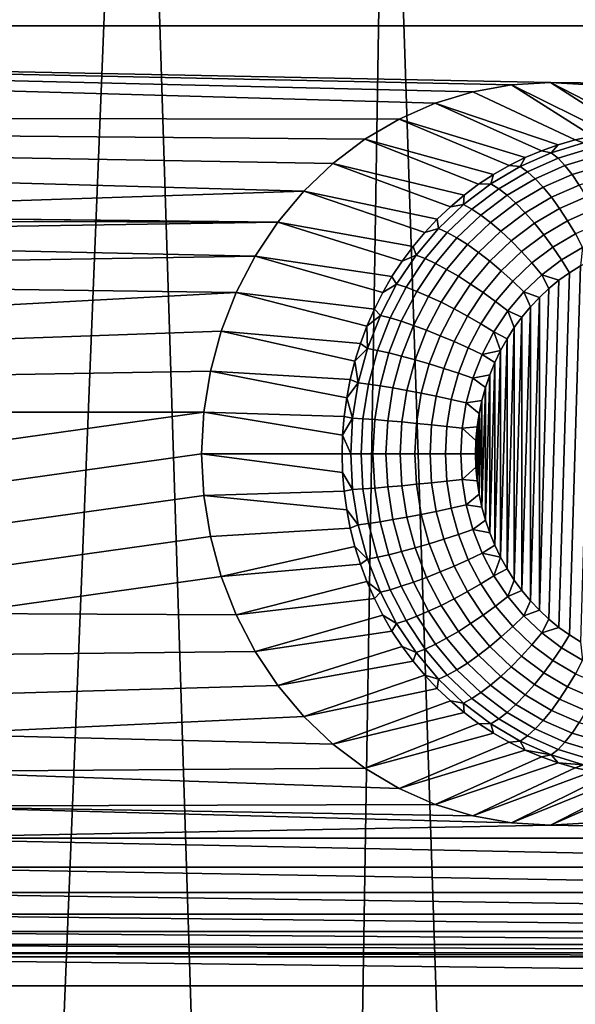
# Model space of a CAD drawing. Header units: metres. Extents: x -22 to 239, y -22 to 22.
# Tile 306 of 325: x 219.98 to 221.49, y 9.01 to 11.69. Entities that reach past the tile are written whole.
import ezdxf

# ---------------------------------------------------------------- set-up
doc = ezdxf.new("R2010")
doc.units = ezdxf.units.M
doc.layers.add('solid_10_151_033_XXX', color=7, linetype='CONTINUOUS')

msp = doc.modelspace()

# ---------------------------------------------------------------- linework, layer by layer
at = {"layer": 'solid_10_151_033_XXX'}
for points in [[(219.606186, 8.963725, 228.495773), (220.06813, 8.244781, 228.66391), (220.290955, 13.79387, 228.74501), (219.571167, 14.481062, 228.483032)], [(220.06813, 8.244781, 228.66391), (220.490784, 7.498912, 228.817749), (220.290955, 13.79387, 228.74501)], [(220.490784, 7.498912, 228.817749), (220.872711, 6.728633, 228.956757), (220.974655, 13.066288, 228.993851), (220.290955, 13.79387, 228.74501)], [(220.872711, 6.728633, 228.956757), (221.212708, 5.936373, 229.080505), (220.974655, 13.066288, 228.993851)], [(221.212708, 5.936373, 229.080505), (221.509644, 5.124736, 229.188583), (221.620392, 12.300325, 229.228882), (220.974655, 13.066288, 228.993851)], [(213.73735, 11.671422, 184.643936), (214.059677, 11.904324, 184.761246), (229.102448, 11.671424, 190.236359)], [(214.059677, 11.904324, 184.761246), (228.780136, 11.904325, 190.119049), (229.102448, 11.671424, 190.236359)], [(221.008469, 11.418055, 187.290405), (213.421524, 11.428628, 184.528976), (213.73735, 11.671422, 184.643936), (221.106812, 11.461402, 187.326187)], [(221.419907, 11.518, 187.44014), (213.73735, 11.671422, 184.643936), (229.102448, 11.671424, 190.236359), (229.418274, 11.42863, 190.351318)], [(221.313782, 11.511657, 187.40152), (213.73735, 11.671422, 184.643936), (221.419907, 11.518, 187.44014)], [(221.208862, 11.492689, 187.363342), (221.106812, 11.461402, 187.326187), (213.73735, 11.671422, 184.643936)], [(221.313782, 11.511657, 187.40152), (221.208862, 11.492689, 187.363342), (213.73735, 11.671422, 184.643936)], [(221.487213, 11.361762, 186.664291), (221.208862, 11.492689, 187.363342), (221.313782, 11.511657, 187.40152), (221.534134, 11.372071, 186.681366)], [(221.581528, 11.379459, 186.698608), (221.313782, 11.511657, 187.40152), (221.419907, 11.518, 187.44014), (221.629257, 11.383903, 186.715988)], [(221.581528, 11.379459, 186.698608), (221.534134, 11.372071, 186.681366), (221.313782, 11.511657, 187.40152)], [(221.526031, 11.511657, 187.478775), (221.419907, 11.518, 187.44014), (229.418274, 11.42863, 190.351318)], [(221.725021, 11.383903, 186.750839), (221.677139, 11.385386, 186.733414), (221.419907, 11.518, 187.44014), (221.526031, 11.511657, 187.478775)], [(221.629257, 11.383903, 186.715988), (221.419907, 11.518, 187.44014), (221.677139, 11.385386, 186.733414)], [(221.487213, 11.361762, 186.664291), (221.440948, 11.348568, 186.647446), (221.106812, 11.461402, 187.326187), (221.208862, 11.492689, 187.363342)], [(221.395462, 11.332533, 186.63089), (221.350952, 11.313711, 186.614685), (221.008469, 11.418055, 187.290405), (221.106812, 11.461402, 187.326187)], [(221.440948, 11.348568, 186.647446), (221.395462, 11.332533, 186.63089), (221.106812, 11.461402, 187.326187)], [(218.828598, 11.15921, 186.496994), (213.112442, 11.176139, 184.416473), (213.421524, 11.428628, 184.528976), (220.749466, 11.222472, 187.196121)], [(220.828735, 11.297859, 187.224976), (220.749466, 11.222472, 187.196121), (213.421524, 11.428628, 184.528976)], [(220.915497, 11.363371, 187.256561), (220.828735, 11.297859, 187.224976), (213.421524, 11.428628, 184.528976)], [(221.008469, 11.418055, 187.290405), (220.915497, 11.363371, 187.256561), (213.421524, 11.428628, 184.528976)], [(221.307541, 11.292167, 186.598892), (221.265366, 11.267972, 186.583542), (220.915497, 11.363371, 187.256561), (221.008469, 11.418055, 187.290405)], [(221.350952, 11.313711, 186.614685), (221.307541, 11.292167, 186.598892), (221.008469, 11.418055, 187.290405)], [(221.509888, 11.353541, 186.629318), (221.487213, 11.361762, 186.664291), (221.534134, 11.372071, 186.681366)], [(221.224594, 11.241209, 186.568695), (221.185349, 11.211969, 186.554413), (220.828735, 11.297859, 187.224976), (220.915497, 11.363371, 187.256561)], [(221.265366, 11.267972, 186.583542), (221.224594, 11.241209, 186.568695), (220.915497, 11.363371, 187.256561)], [(221.422165, 11.326649, 186.597397), (221.395462, 11.332533, 186.63089), (221.440948, 11.348568, 186.647446)], [(221.509888, 11.353541, 186.629318), (221.422165, 11.326649, 186.597397), (221.440948, 11.348568, 186.647446), (221.487213, 11.361762, 186.664291)], [(221.526459, 11.338238, 186.594009), (221.440323, 11.311832, 186.562668), (221.422165, 11.326649, 186.597397), (221.509888, 11.353541, 186.629318)], [(221.422165, 11.326649, 186.597397), (221.33783, 11.289474, 186.566696), (221.350952, 11.313711, 186.614685), (221.395462, 11.332533, 186.63089)], [(221.440323, 11.311832, 186.562668), (221.357513, 11.275331, 186.532532), (221.33783, 11.289474, 186.566696), (221.422165, 11.326649, 186.597397)], [(221.543243, 11.317807, 186.561523), (221.459244, 11.292052, 186.530945), (221.440323, 11.311832, 186.562668), (221.526459, 11.338238, 186.594009)], [(221.559937, 11.292649, 186.532471), (221.478531, 11.267695, 186.502838), (221.459244, 11.292052, 186.530945), (221.543243, 11.317807, 186.561523)], [(221.147781, 11.18035, 186.540741), (221.112, 11.14646, 186.52771), (220.749466, 11.222472, 187.196121), (220.828735, 11.297859, 187.224976)], [(221.185349, 11.211969, 186.554413), (221.147781, 11.18035, 186.540741), (220.828735, 11.297859, 187.224976)], [(221.33783, 11.289474, 186.566696), (221.257935, 11.242483, 186.537613), (221.265366, 11.267972, 186.583542), (221.307541, 11.292167, 186.598892)], [(221.357513, 11.275331, 186.532532), (221.279068, 11.229193, 186.503967), (221.257935, 11.242483, 186.537613), (221.33783, 11.289474, 186.566696)], [(221.33783, 11.289474, 186.566696), (221.307541, 11.292167, 186.598892), (221.350952, 11.313711, 186.614685)], [(221.459244, 11.292052, 186.530945), (221.378479, 11.256451, 186.501541), (221.357513, 11.275331, 186.532532), (221.440323, 11.311832, 186.562668)], [(221.478531, 11.267695, 186.502838), (221.400284, 11.233201, 186.474365), (221.378479, 11.256451, 186.501541), (221.459244, 11.292052, 186.530945)], [(221.576187, 11.263254, 186.507431), (221.497849, 11.239236, 186.478912), (221.478531, 11.267695, 186.502838), (221.559937, 11.292649, 186.532471)], [(221.257935, 11.242483, 186.537613), (221.224594, 11.241209, 186.568695), (221.265366, 11.267972, 186.583542)], [(221.378479, 11.256451, 186.501541), (221.301956, 11.211449, 186.473694), (221.279068, 11.229193, 186.503967), (221.357513, 11.275331, 186.532532)], [(221.497849, 11.239236, 186.478912), (221.422531, 11.206036, 186.451508), (221.400284, 11.233201, 186.474365), (221.478531, 11.267695, 186.502838)], [(221.257935, 11.242483, 186.537613), (221.183487, 11.18627, 186.510529), (221.185349, 11.211969, 186.554413), (221.224594, 11.241209, 186.568695)], [(221.279068, 11.229193, 186.503967), (221.205978, 11.173997, 186.477371), (221.183487, 11.18627, 186.510529), (221.257935, 11.242483, 186.537613)], [(221.400284, 11.233201, 186.474365), (221.326141, 11.189599, 186.447372), (221.301956, 11.211449, 186.473694), (221.378479, 11.256451, 186.501541)], [(221.516785, 11.20723, 186.459625), (221.444763, 11.175484, 186.433411), (221.422531, 11.206036, 186.451508), (221.497849, 11.239236, 186.478912)], [(220.749466, 11.222472, 187.196121), (220.678619, 11.138111, 187.170349), (218.828598, 11.15921, 186.496994)], [(221.078125, 11.110413, 186.515381), (221.046265, 11.07233, 186.503799), (220.678619, 11.138111, 187.170349), (220.749466, 11.222472, 187.196121)], [(221.112, 11.14646, 186.52771), (221.078125, 11.110413, 186.515381), (220.749466, 11.222472, 187.196121)], [(221.183487, 11.18627, 186.510529), (221.147781, 11.18035, 186.540741), (221.185349, 11.211969, 186.554413)], [(221.301956, 11.211449, 186.473694), (221.230667, 11.157614, 186.447739), (221.205978, 11.173997, 186.477371), (221.279068, 11.229193, 186.503967)], [(221.326141, 11.189599, 186.447372), (221.257065, 11.137438, 186.422241), (221.230667, 11.157614, 186.447739), (221.301956, 11.211449, 186.473694)], [(221.422531, 11.206036, 186.451508), (221.351166, 11.164069, 186.425537), (221.326141, 11.189599, 186.447372), (221.400284, 11.233201, 186.474365)], [(221.183487, 11.18627, 186.510529), (221.115433, 11.121538, 186.485748), (221.112, 11.14646, 186.52771), (221.147781, 11.18035, 186.540741)], [(221.205978, 11.173997, 186.477371), (221.139145, 11.110439, 186.453049), (221.115433, 11.121538, 186.485748), (221.183487, 11.18627, 186.510529)], [(221.351166, 11.164069, 186.425537), (221.284683, 11.113865, 186.401337), (221.257065, 11.137438, 186.422241), (221.326141, 11.189599, 186.447372)], [(221.444763, 11.175484, 186.433411), (221.376541, 11.135357, 186.408585), (221.351166, 11.164069, 186.425537), (221.422531, 11.206036, 186.451508)], [(221.534988, 11.172299, 186.445343), (221.466568, 11.142142, 186.420441), (221.444763, 11.175484, 186.433411), (221.516785, 11.20723, 186.459625)], [(220.678619, 11.138111, 187.170349), (218.934784, 11.157098, 186.535645), (218.828598, 11.15921, 186.496994)], [(220.678619, 11.138111, 187.170349), (219.040329, 11.142313, 186.574051), (218.934784, 11.157098, 186.535645)], [(221.230667, 11.157614, 186.447739), (221.165466, 11.095621, 186.424026), (221.139145, 11.110439, 186.453049), (221.205978, 11.173997, 186.477371)], [(221.257065, 11.137438, 186.422241), (221.193909, 11.077374, 186.399246), (221.165466, 11.095621, 186.424026), (221.230667, 11.157614, 186.447739)], [(221.376541, 11.135357, 186.408585), (221.312958, 11.087353, 186.385437), (221.284683, 11.113865, 186.401337), (221.351166, 11.164069, 186.425537)], [(221.466568, 11.142142, 186.420441), (221.401764, 11.104022, 186.396851), (221.376541, 11.135357, 186.408585), (221.444763, 11.175484, 186.433411)], [(221.552094, 11.135127, 186.436371), (221.487518, 11.10666, 186.412857), (221.466568, 11.142142, 186.420441), (221.534988, 11.172299, 186.445343)], [(220.678619, 11.138111, 187.170349), (219.143433, 11.115103, 186.611588), (219.040329, 11.142313, 186.574051)], [(220.678619, 11.138111, 187.170349), (220.61705, 11.045781, 187.147934), (219.243179, 11.07572, 186.647888), (219.143433, 11.115103, 186.611588)], [(221.016556, 11.032341, 186.492981), (220.98909, 10.990582, 186.482986), (220.61705, 11.045781, 187.147934), (220.678619, 11.138111, 187.170349)], [(221.046265, 11.07233, 186.503799), (221.016556, 11.032341, 186.492981), (220.678619, 11.138111, 187.170349)], [(221.115433, 11.121538, 186.485748), (221.078125, 11.110413, 186.515381), (221.112, 11.14646, 186.52771)], [(221.284683, 11.113865, 186.401337), (221.223892, 11.056054, 186.379211), (221.193909, 11.077374, 186.399246), (221.257065, 11.137438, 186.422241)], [(221.401764, 11.104022, 186.396851), (221.34137, 11.05842, 186.374878), (221.312958, 11.087353, 186.385437), (221.376541, 11.135357, 186.408585)], [(221.487518, 11.10666, 186.412857), (221.426331, 11.070677, 186.390594), (221.401764, 11.104022, 186.396851), (221.466568, 11.142142, 186.420441)], [(221.115433, 11.121538, 186.485748), (221.054596, 11.049105, 186.463608), (221.046265, 11.07233, 186.503799), (221.078125, 11.110413, 186.515381)], [(221.139145, 11.110439, 186.453049), (221.079422, 11.039317, 186.431305), (221.054596, 11.049105, 186.463608), (221.115433, 11.121538, 186.485748)], [(221.165466, 11.095621, 186.424026), (221.107224, 11.026252, 186.402817), (221.079422, 11.039317, 186.431305), (221.139145, 11.110439, 186.453049)], [(221.312958, 11.087353, 186.385437), (221.254837, 11.032076, 186.364288), (221.223892, 11.056054, 186.379211), (221.284683, 11.113865, 186.401337)], [(221.426331, 11.070677, 186.390594), (221.369324, 11.02763, 186.369843), (221.34137, 11.05842, 186.374878), (221.401764, 11.104022, 186.396851)], [(221.507187, 11.06973, 186.410797), (221.449799, 11.03597, 186.389908), (221.426331, 11.070677, 186.390594), (221.487518, 11.10666, 186.412857)], [(220.61705, 11.045781, 187.147934), (219.338074, 11.024735, 186.682419), (219.243179, 11.07572, 186.647888)], [(221.193909, 11.077374, 186.399246), (221.137466, 11.010162, 186.378708), (221.107224, 11.026252, 186.402817), (221.165466, 11.095621, 186.424026)], [(221.223892, 11.056054, 186.379211), (221.169571, 10.991364, 186.359436), (221.137466, 11.010162, 186.378708), (221.193909, 11.077374, 186.399246)], [(221.34137, 11.05842, 186.374878), (221.286148, 11.005908, 186.354782), (221.254837, 11.032076, 186.364288), (221.312958, 11.087353, 186.385437)], [(221.054596, 11.049105, 186.463608), (221.00177, 10.969878, 186.444382), (220.98909, 10.990582, 186.482986), (221.016556, 11.032341, 186.492981)], [(221.079422, 11.039317, 186.431305), (221.027557, 10.961527, 186.41243), (221.00177, 10.969878, 186.444382), (221.054596, 11.049105, 186.463608)], [(221.054596, 11.049105, 186.463608), (221.016556, 11.032341, 186.492981), (221.046265, 11.07233, 186.503799)], [(221.254837, 11.032076, 186.364288), (221.202896, 10.970222, 186.345383), (221.169571, 10.991364, 186.359436), (221.223892, 11.056054, 186.379211)], [(221.369324, 11.02763, 186.369843), (221.3172, 10.978061, 186.350876), (221.286148, 11.005908, 186.354782), (221.34137, 11.05842, 186.374878)], [(221.449799, 11.03597, 186.389908), (221.396301, 10.995584, 186.370438), (221.369324, 11.02763, 186.369843), (221.426331, 11.070677, 186.390594)], [(221.449799, 11.03597, 186.389908), (221.507187, 11.06973, 186.410797), (221.501419, 11.019526, 186.40564), (221.471573, 11.000957, 186.394775)], [(220.61705, 11.045781, 187.147934), (220.565674, 10.946834, 187.129227), (219.427032, 10.962761, 186.714798), (219.338074, 11.024735, 186.682419)], [(220.963928, 10.947193, 186.473831), (220.941193, 10.902321, 186.465546), (220.565674, 10.946834, 187.129227), (220.61705, 11.045781, 187.147934)], [(220.98909, 10.990582, 186.482986), (220.963928, 10.947193, 186.473831), (220.61705, 11.045781, 187.147934)], [(221.107224, 11.026252, 186.402817), (221.056625, 10.950377, 186.384399), (221.027557, 10.961527, 186.41243), (221.079422, 11.039317, 186.431305)], [(221.137466, 11.010162, 186.378708), (221.088455, 10.936648, 186.36087), (221.056625, 10.950377, 186.384399), (221.107224, 11.026252, 186.402817)], [(221.286148, 11.005908, 186.354782), (221.236801, 10.947147, 186.336823), (221.202896, 10.970222, 186.345383), (221.254837, 11.032076, 186.364288)], [(221.396301, 10.995584, 186.370438), (221.347397, 10.949078, 186.352646), (221.3172, 10.978061, 186.350876), (221.369324, 11.02763, 186.369843)], [(221.396301, 10.995584, 186.370438), (221.449799, 11.03597, 186.389908), (221.471573, 11.000957, 186.394775), (221.442871, 10.980399, 186.384338)], [(221.471573, 10.017042, 186.394775), (221.501419, 11.019526, 186.40564), (221.532242, 11.036025, 186.416855), (221.501419, 9.998475, 186.40564)], [(221.169571, 10.991364, 186.359436), (221.122391, 10.920608, 186.342255), (221.088455, 10.936648, 186.36087), (221.137466, 11.010162, 186.378708)], [(221.3172, 10.978061, 186.350876), (221.27063, 10.922593, 186.333923), (221.236801, 10.947147, 186.336823), (221.286148, 11.005908, 186.354782)], [(221.347397, 10.949078, 186.352646), (221.396301, 10.995584, 186.370438), (221.415512, 10.957992, 186.374374), (221.389572, 10.933826, 186.364929)], [(221.396301, 10.995584, 186.370438), (221.442871, 10.980399, 186.384338), (221.415512, 10.957992, 186.374374)], [(221.415512, 10.060008, 186.374374), (221.442871, 10.980399, 186.384338), (221.471573, 11.000957, 186.394775), (221.442871, 10.037601, 186.384338)], [(221.442871, 10.037601, 186.384338), (221.471573, 11.000957, 186.394775), (221.501419, 11.019526, 186.40564), (221.471573, 10.017042, 186.394775)], [(221.00177, 10.969878, 186.444382), (220.957626, 10.884856, 186.428314), (220.941193, 10.902321, 186.465546), (220.963928, 10.947193, 186.473831)], [(221.027557, 10.961527, 186.41243), (220.984192, 10.878045, 186.396652), (220.957626, 10.884856, 186.428314), (221.00177, 10.969878, 186.444382)], [(221.00177, 10.969878, 186.444382), (220.963928, 10.947193, 186.473831), (220.98909, 10.990582, 186.482986)], [(221.202896, 10.970222, 186.345383), (221.157791, 10.902566, 186.328964), (221.122391, 10.920608, 186.342255), (221.169571, 10.991364, 186.359436)], [(221.236801, 10.947147, 186.336823), (221.193954, 10.882877, 186.321228), (221.157791, 10.902566, 186.328964), (221.202896, 10.970222, 186.345383)], [(221.347397, 10.949078, 186.352646), (221.303696, 10.897038, 186.336731), (221.27063, 10.922593, 186.333923), (221.3172, 10.978061, 186.350876)], [(221.389572, 10.084173, 186.364929), (221.415512, 10.957992, 186.374374), (221.442871, 10.980399, 186.384338), (221.415512, 10.060008, 186.374374)], [(220.565674, 10.946834, 187.129227), (219.508942, 10.890532, 186.744614), (219.427032, 10.962761, 186.714798)], [(220.565674, 10.946834, 187.129227), (220.524933, 10.842181, 187.11441), (219.582642, 10.80911, 186.771439), (219.508942, 10.890532, 186.744614)], [(220.920959, 10.856118, 186.458176), (220.903259, 10.808742, 186.451752), (220.524933, 10.842181, 187.11441), (220.565674, 10.946834, 187.129227)], [(220.941193, 10.902321, 186.465546), (220.920959, 10.856118, 186.458176), (220.565674, 10.946834, 187.129227)], [(221.056625, 10.950377, 186.384399), (221.014343, 10.868953, 186.369019), (220.984192, 10.878045, 186.396652), (221.027557, 10.961527, 186.41243)], [(221.088455, 10.936648, 186.36087), (221.047485, 10.857757, 186.345947), (221.014343, 10.868953, 186.369019), (221.056625, 10.950377, 186.384399)], [(221.27063, 10.922593, 186.333923), (221.230179, 10.861925, 186.319199), (221.193954, 10.882877, 186.321228), (221.236801, 10.947147, 186.336823)], [(221.303696, 10.897038, 186.336731), (221.347397, 10.949078, 186.352646), (221.365143, 10.907999, 186.356033), (221.342331, 10.880628, 186.347733)], [(221.347397, 10.949078, 186.352646), (221.389572, 10.933826, 186.364929), (221.365143, 10.907999, 186.356033)], [(221.389572, 10.084173, 186.364929), (221.389572, 10.933826, 186.364929), (221.415512, 10.957992, 186.374374)], [(221.122391, 10.920608, 186.342255), (221.082962, 10.844675, 186.327911), (221.047485, 10.857757, 186.345947), (221.088455, 10.936648, 186.36087)], [(221.157791, 10.902566, 186.328964), (221.120087, 10.829962, 186.315231), (221.082962, 10.844675, 186.327911), (221.122391, 10.920608, 186.342255)], [(221.303696, 10.897038, 186.336731), (221.265747, 10.840117, 186.322922), (221.230179, 10.861925, 186.319199), (221.27063, 10.922593, 186.333923)], [(221.365143, 10.110001, 186.356033), (221.365143, 10.907999, 186.356033), (221.389572, 10.933826, 186.364929)], [(221.389572, 10.084173, 186.364929), (221.365143, 10.110001, 186.356033), (221.389572, 10.933826, 186.364929)], [(220.957626, 10.884856, 186.428314), (220.920959, 10.856118, 186.458176), (220.941193, 10.902321, 186.465546)], [(221.193954, 10.882877, 186.321228), (221.158127, 10.813905, 186.308182), (221.120087, 10.829962, 186.315231), (221.157791, 10.902566, 186.328964)], [(221.265747, 10.840117, 186.322922), (221.303696, 10.897038, 186.336731), (221.321182, 10.851795, 186.340042), (221.301773, 10.821586, 186.332977)], [(221.303696, 10.897038, 186.336731), (221.342331, 10.880628, 186.347733), (221.321182, 10.851795, 186.340042)], [(221.342331, 10.137373, 186.347733), (221.342331, 10.880628, 186.347733), (221.365143, 10.907999, 186.356033)], [(221.365143, 10.110001, 186.356033), (221.342331, 10.137373, 186.347733), (221.365143, 10.907999, 186.356033)], [(220.957626, 10.884856, 186.428314), (220.922684, 10.795108, 186.415604), (220.920959, 10.856118, 186.458176)], [(220.984192, 10.878045, 186.396652), (220.94989, 10.789923, 186.384155), (220.922684, 10.795108, 186.415604), (220.957626, 10.884856, 186.428314)], [(221.014343, 10.868953, 186.369019), (220.980896, 10.783002, 186.356842), (220.94989, 10.789923, 186.384155), (220.984192, 10.878045, 186.396652)], [(221.047485, 10.857757, 186.345947), (221.01506, 10.774479, 186.334152), (220.980896, 10.783002, 186.356842), (221.014343, 10.868953, 186.369019)], [(221.230179, 10.861925, 186.319199), (221.196365, 10.796818, 186.306885), (221.158127, 10.813905, 186.308182), (221.193954, 10.882877, 186.321228)], [(221.265747, 10.840117, 186.322922), (221.234024, 10.779034, 186.311371), (221.196365, 10.796818, 186.306885), (221.230179, 10.861925, 186.319199)], [(221.321182, 10.166204, 186.340042), (221.321182, 10.851795, 186.340042), (221.342331, 10.880628, 186.347733)], [(221.342331, 10.137373, 186.347733), (221.321182, 10.166204, 186.340042), (221.342331, 10.880628, 186.347733)], [(220.524933, 10.842181, 187.11441), (220.495544, 10.733578, 187.103699), (219.647446, 10.719243, 186.795029), (219.582642, 10.80911, 186.771439)], [(220.888199, 10.76035, 186.446259), (220.875793, 10.711108, 186.441742), (220.495544, 10.733578, 187.103699), (220.524933, 10.842181, 187.11441)], [(220.903259, 10.808742, 186.451752), (220.888199, 10.76035, 186.446259), (220.524933, 10.842181, 187.11441)], [(220.922684, 10.795108, 186.415604), (220.903259, 10.808742, 186.451752), (220.920959, 10.856118, 186.458176)], [(221.082962, 10.844675, 186.327911), (221.051758, 10.764521, 186.316559), (221.01506, 10.774479, 186.334152), (221.047485, 10.857757, 186.345947)], [(221.120087, 10.829962, 186.315231), (221.090256, 10.753321, 186.304382), (221.051758, 10.764521, 186.316559), (221.082962, 10.844675, 186.327911)], [(221.265747, 10.840117, 186.322922), (221.284195, 10.790122, 186.326569), (221.234024, 10.779034, 186.311371)], [(221.265747, 10.840117, 186.322922), (221.301773, 10.821586, 186.332977), (221.284195, 10.790122, 186.326569)], [(221.301773, 10.196414, 186.332977), (221.301773, 10.821586, 186.332977), (221.321182, 10.851795, 186.340042)], [(221.321182, 10.166204, 186.340042), (221.301773, 10.196414, 186.332977), (221.321182, 10.851795, 186.340042)], [(220.922684, 10.795108, 186.415604), (220.888199, 10.76035, 186.446259), (220.903259, 10.808742, 186.451752)], [(221.158127, 10.813905, 186.308182), (221.129791, 10.741098, 186.297867), (221.090256, 10.753321, 186.304382), (221.120087, 10.829962, 186.315231)], [(221.196365, 10.796818, 186.306885), (221.169601, 10.728091, 186.29715), (221.129791, 10.741098, 186.297867), (221.158127, 10.813905, 186.308182)], [(221.284195, 10.227878, 186.326569), (221.284195, 10.790122, 186.326569), (221.301773, 10.821586, 186.332977)], [(221.301773, 10.196414, 186.332977), (221.284195, 10.227878, 186.326569), (221.301773, 10.821586, 186.332977)], [(220.922684, 10.795108, 186.415604), (220.897415, 10.701761, 186.406403), (220.888199, 10.76035, 186.446259)], [(220.94989, 10.789923, 186.384155), (220.925079, 10.698268, 186.375137), (220.897415, 10.701761, 186.406403), (220.922684, 10.795108, 186.415604)], [(220.980896, 10.783002, 186.356842), (220.95668, 10.693605, 186.348022), (220.925079, 10.698268, 186.375137), (220.94989, 10.789923, 186.384155)], [(221.01506, 10.774479, 186.334152), (220.991623, 10.687863, 186.325623), (220.95668, 10.693605, 186.348022), (220.980896, 10.783002, 186.356842)], [(221.234024, 10.779034, 186.311371), (221.208923, 10.714554, 186.302246), (221.169601, 10.728091, 186.29715), (221.196365, 10.796818, 186.306885)], [(221.234024, 10.779034, 186.311371), (221.284195, 10.790122, 186.326569), (221.268494, 10.757519, 186.320862)], [(221.268494, 10.260482, 186.320862), (221.268494, 10.757519, 186.320862), (221.284195, 10.790122, 186.326569)], [(221.284195, 10.227878, 186.326569), (221.268494, 10.260482, 186.320862), (221.284195, 10.790122, 186.326569)], [(220.897415, 10.701761, 186.406403), (220.875793, 10.711108, 186.441742), (220.888199, 10.76035, 186.446259)], [(221.051758, 10.764521, 186.316559), (221.02919, 10.681153, 186.308334), (220.991623, 10.687863, 186.325623), (221.01506, 10.774479, 186.334152)], [(221.090256, 10.753321, 186.304382), (221.068665, 10.673608, 186.296524), (221.02919, 10.681153, 186.308334), (221.051758, 10.764521, 186.316559)], [(221.129791, 10.741098, 186.297867), (221.109283, 10.665373, 186.290405), (221.068665, 10.673608, 186.296524), (221.090256, 10.753321, 186.304382)], [(221.208923, 10.714554, 186.302246), (221.234024, 10.779034, 186.311371), (221.268494, 10.757519, 186.320862), (221.25473, 10.723875, 186.315857)], [(221.25473, 10.294125, 186.315857), (221.25473, 10.723875, 186.315857), (221.268494, 10.757519, 186.320862)], [(221.268494, 10.260482, 186.320862), (221.25473, 10.294125, 186.315857), (221.268494, 10.757519, 186.320862)], [(220.495544, 10.733578, 187.103699), (220.477707, 10.621936, 187.097214), (219.702255, 10.622437, 186.814972), (219.647446, 10.719243, 186.795029)], [(220.866119, 10.661182, 186.438217), (220.859177, 10.610743, 186.435699), (220.477707, 10.621936, 187.097214), (220.495544, 10.733578, 187.103699)], [(220.875793, 10.711108, 186.441742), (220.866119, 10.661182, 186.438217), (220.495544, 10.733578, 187.103699)], [(221.169601, 10.728091, 186.29715), (221.150253, 10.65661, 186.290115), (221.109283, 10.665373, 186.290405), (221.129791, 10.741098, 186.297867)], [(221.208923, 10.714554, 186.302246), (221.190781, 10.647489, 186.295624), (221.150253, 10.65661, 186.290115), (221.169601, 10.728091, 186.29715)], [(220.897415, 10.701761, 186.406403), (220.866119, 10.661182, 186.438217), (220.875793, 10.711108, 186.441742)], [(220.897415, 10.701761, 186.406403), (220.882126, 10.60599, 186.400833), (220.866119, 10.661182, 186.438217)], [(220.925079, 10.698268, 186.375137), (220.910065, 10.604233, 186.369659), (220.882126, 10.60599, 186.400833), (220.897415, 10.701761, 186.406403)], [(221.190781, 10.647489, 186.295624), (221.208923, 10.714554, 186.302246), (221.242996, 10.689371, 186.311584), (221.233337, 10.654155, 186.30806)], [(221.208923, 10.714554, 186.302246), (221.25473, 10.723875, 186.315857), (221.242996, 10.689371, 186.311584)], [(221.242996, 10.328629, 186.311584), (221.242996, 10.689371, 186.311584), (221.25473, 10.723875, 186.315857)], [(221.25473, 10.294125, 186.315857), (221.242996, 10.328629, 186.311584), (221.25473, 10.723875, 186.315857)], [(220.95668, 10.693605, 186.348022), (220.942047, 10.601887, 186.342697), (220.910065, 10.604233, 186.369659), (220.925079, 10.698268, 186.375137)], [(220.991623, 10.687863, 186.325623), (220.977432, 10.598997, 186.32045), (220.942047, 10.601887, 186.342697), (220.95668, 10.693605, 186.348022)], [(221.02919, 10.681153, 186.308334), (221.015533, 10.595621, 186.30336), (220.977432, 10.598997, 186.32045), (220.991623, 10.687863, 186.325623)], [(221.068665, 10.673608, 186.296524), (221.055618, 10.591825, 186.291779), (221.015533, 10.595621, 186.30336), (221.02919, 10.681153, 186.308334)], [(221.109283, 10.665373, 186.290405), (221.096878, 10.587682, 186.285889), (221.055618, 10.591825, 186.291779), (221.068665, 10.673608, 186.296524)], [(221.233337, 10.363845, 186.30806), (221.233337, 10.654155, 186.30806), (221.242996, 10.689371, 186.311584)], [(221.242996, 10.328629, 186.311584), (221.233337, 10.363845, 186.30806), (221.242996, 10.689371, 186.311584)], [(220.882126, 10.60599, 186.400833), (220.859177, 10.610743, 186.435699), (220.866119, 10.661182, 186.438217)], [(221.150253, 10.65661, 186.290115), (221.13855, 10.583272, 186.285843), (221.096878, 10.587682, 186.285889), (221.109283, 10.665373, 186.290405)], [(221.190781, 10.647489, 186.295624), (221.179794, 10.578683, 186.291626), (221.13855, 10.583272, 186.285843), (221.150253, 10.65661, 186.290115)], [(221.179794, 10.578683, 186.291626), (221.190781, 10.647489, 186.295624), (221.225769, 10.618345, 186.305313), (221.220352, 10.582126, 186.303345)], [(221.190781, 10.647489, 186.295624), (221.233337, 10.654155, 186.30806), (221.225769, 10.618345, 186.305313)], [(221.225769, 10.399654, 186.305313), (221.225769, 10.618345, 186.305313), (221.233337, 10.654155, 186.30806)], [(221.233337, 10.363845, 186.30806), (221.225769, 10.399654, 186.305313), (221.233337, 10.654155, 186.30806)], [(220.477707, 10.621936, 187.097214), (219.746628, 10.519509, 186.831116), (219.702255, 10.622437, 186.814972)], [(220.477707, 10.621936, 187.097214), (220.471756, 10.509, 187.095047), (219.779846, 10.412063, 186.843216), (219.746628, 10.519509, 186.831116)], [(220.854996, 10.559958, 186.434174), (220.853607, 10.509, 186.43367), (220.471756, 10.509, 187.095047), (220.477707, 10.621936, 187.097214)], [(220.859177, 10.610743, 186.435699), (220.854996, 10.559958, 186.434174), (220.477707, 10.621936, 187.097214)], [(220.882126, 10.60599, 186.400833), (220.854996, 10.559958, 186.434174), (220.859177, 10.610743, 186.435699)], [(220.882126, 10.60599, 186.400833), (220.876999, 10.509, 186.398972), (220.854996, 10.559958, 186.434174)], [(220.910065, 10.604233, 186.369659), (220.905045, 10.509, 186.367844), (220.876999, 10.509, 186.398972), (220.882126, 10.60599, 186.400833)], [(220.942047, 10.601887, 186.342697), (220.937134, 10.509, 186.340912), (220.905045, 10.509, 186.367844), (220.910065, 10.604233, 186.369659)], [(220.977432, 10.598997, 186.32045), (220.972672, 10.509, 186.318726), (220.937134, 10.509, 186.340912), (220.942047, 10.601887, 186.342697)], [(221.015533, 10.595621, 186.30336), (221.010956, 10.509, 186.301697), (220.972672, 10.509, 186.318726), (220.977432, 10.598997, 186.32045)], [(221.055618, 10.591825, 186.291779), (221.051239, 10.509, 186.290176), (221.010956, 10.509, 186.301697), (221.015533, 10.595621, 186.30336)], [(221.220352, 10.435874, 186.303345), (221.220352, 10.582126, 186.303345), (221.225769, 10.618345, 186.305313)], [(221.225769, 10.399654, 186.305313), (221.220352, 10.435874, 186.303345), (221.225769, 10.618345, 186.305313)], [(221.096878, 10.587682, 186.285889), (221.092728, 10.509, 186.284378), (221.051239, 10.509, 186.290176), (221.055618, 10.591825, 186.291779)], [(221.13855, 10.583272, 186.285843), (221.134628, 10.509, 186.284424), (221.092728, 10.509, 186.284378), (221.096878, 10.587682, 186.285889)], [(221.179794, 10.578683, 186.291626), (221.176117, 10.509, 186.290298), (221.134628, 10.509, 186.284424), (221.13855, 10.583272, 186.285843)], [(221.176117, 10.509, 186.290298), (221.179794, 10.578683, 186.291626), (221.217102, 10.545641, 186.302155), (221.216019, 10.509, 186.301758)], [(221.179794, 10.578683, 186.291626), (221.220352, 10.582126, 186.303345), (221.217102, 10.545641, 186.302155)], [(221.217102, 10.47236, 186.302155), (221.217102, 10.545641, 186.302155), (221.220352, 10.582126, 186.303345)], [(221.220352, 10.435874, 186.303345), (221.217102, 10.47236, 186.302155), (221.220352, 10.582126, 186.303345)], [(220.876999, 10.509, 186.398972), (220.853607, 10.509, 186.43367), (220.854996, 10.559958, 186.434174)], [(221.217102, 10.47236, 186.302155), (221.216019, 10.509, 186.301758), (221.217102, 10.545641, 186.302155)], [(220.471756, 10.509, 187.095047), (220.477707, 10.396064, 187.097214), (219.801559, 10.301333, 186.85112), (219.779846, 10.412063, 186.843216)], [(220.859177, 10.407258, 186.435699), (220.477707, 10.396064, 187.097214), (220.471756, 10.509, 187.095047), (220.854996, 10.458043, 186.434174)], [(220.853607, 10.509, 186.43367), (220.854996, 10.458043, 186.434174), (220.471756, 10.509, 187.095047)], [(220.876999, 10.509, 186.398972), (220.882126, 10.412009, 186.400833), (220.854996, 10.458043, 186.434174), (220.853607, 10.509, 186.43367)], [(220.905045, 10.509, 186.367844), (220.910065, 10.413767, 186.369659), (220.882126, 10.412009, 186.400833), (220.876999, 10.509, 186.398972)], [(220.937134, 10.509, 186.340912), (220.942047, 10.416114, 186.342697), (220.910065, 10.413767, 186.369659), (220.905045, 10.509, 186.367844)], [(220.972672, 10.509, 186.318726), (220.977432, 10.419003, 186.32045), (220.942047, 10.416114, 186.342697), (220.937134, 10.509, 186.340912)], [(221.010956, 10.509, 186.301697), (221.015533, 10.422379, 186.30336), (220.977432, 10.419003, 186.32045), (220.972672, 10.509, 186.318726)], [(221.051239, 10.509, 186.290176), (221.055618, 10.426175, 186.291779), (221.015533, 10.422379, 186.30336), (221.010956, 10.509, 186.301697)], [(221.092728, 10.509, 186.284378), (221.096878, 10.430319, 186.285889), (221.055618, 10.426175, 186.291779), (221.051239, 10.509, 186.290176)], [(221.134628, 10.509, 186.284424), (221.13855, 10.434728, 186.285843), (221.096878, 10.430319, 186.285889), (221.092728, 10.509, 186.284378)], [(221.176117, 10.509, 186.290298), (221.179794, 10.439318, 186.291626), (221.13855, 10.434728, 186.285843), (221.134628, 10.509, 186.284424)], [(221.179794, 10.439318, 186.291626), (221.176117, 10.509, 186.290298), (221.216019, 10.509, 186.301758), (221.217102, 10.47236, 186.302155)], [(221.179794, 10.439318, 186.291626), (221.217102, 10.47236, 186.302155), (221.220352, 10.435874, 186.303345)], [(220.882126, 10.412009, 186.400833), (220.859177, 10.407258, 186.435699), (220.854996, 10.458043, 186.434174)], [(221.13855, 10.434728, 186.285843), (221.150253, 10.36139, 186.290115), (221.109283, 10.352627, 186.290405), (221.096878, 10.430319, 186.285889)], [(221.179794, 10.439318, 186.291626), (221.190781, 10.370511, 186.295624), (221.150253, 10.36139, 186.290115), (221.13855, 10.434728, 186.285843)], [(221.190781, 10.370511, 186.295624), (221.179794, 10.439318, 186.291626), (221.220352, 10.435874, 186.303345), (221.225769, 10.399654, 186.305313)], [(220.859177, 10.407258, 186.435699), (220.866119, 10.356817, 186.438217), (220.477707, 10.396064, 187.097214)], [(220.882126, 10.412009, 186.400833), (220.897415, 10.316239, 186.406403), (220.866119, 10.356817, 186.438217), (220.859177, 10.407258, 186.435699)], [(220.910065, 10.413767, 186.369659), (220.925079, 10.319732, 186.375137), (220.897415, 10.316239, 186.406403), (220.882126, 10.412009, 186.400833)], [(220.942047, 10.416114, 186.342697), (220.95668, 10.324395, 186.348022), (220.925079, 10.319732, 186.375137), (220.910065, 10.413767, 186.369659)], [(220.977432, 10.419003, 186.32045), (220.991623, 10.330137, 186.325623), (220.95668, 10.324395, 186.348022), (220.942047, 10.416114, 186.342697)], [(221.015533, 10.422379, 186.30336), (221.02919, 10.336846, 186.308334), (220.991623, 10.330137, 186.325623), (220.977432, 10.419003, 186.32045)], [(221.055618, 10.426175, 186.291779), (221.068665, 10.344392, 186.296524), (221.02919, 10.336846, 186.308334), (221.015533, 10.422379, 186.30336)], [(221.096878, 10.430319, 186.285889), (221.109283, 10.352627, 186.290405), (221.068665, 10.344392, 186.296524), (221.055618, 10.426175, 186.291779)], [(220.477707, 10.396064, 187.097214), (220.495544, 10.284422, 187.103699), (219.811493, 10.188586, 186.854736), (219.801559, 10.301333, 186.85112)], [(220.875793, 10.306891, 186.441742), (220.495544, 10.284422, 187.103699), (220.477707, 10.396064, 187.097214), (220.866119, 10.356817, 186.438217)], [(221.190781, 10.370511, 186.295624), (221.225769, 10.399654, 186.305313), (221.233337, 10.363845, 186.30806)], [(220.897415, 10.316239, 186.406403), (220.875793, 10.306891, 186.441742), (220.866119, 10.356817, 186.438217)], [(221.109283, 10.352627, 186.290405), (221.129791, 10.276901, 186.297867), (221.090256, 10.264679, 186.304382), (221.068665, 10.344392, 186.296524)], [(221.150253, 10.36139, 186.290115), (221.169601, 10.289908, 186.29715), (221.129791, 10.276901, 186.297867), (221.109283, 10.352627, 186.290405)], [(221.190781, 10.370511, 186.295624), (221.208923, 10.303447, 186.302246), (221.169601, 10.289908, 186.29715), (221.150253, 10.36139, 186.290115)], [(221.208923, 10.303447, 186.302246), (221.190781, 10.370511, 186.295624), (221.233337, 10.363845, 186.30806), (221.242996, 10.328629, 186.311584)], [(220.991623, 10.330137, 186.325623), (221.01506, 10.243521, 186.334152), (220.980896, 10.234998, 186.356842), (220.95668, 10.324395, 186.348022)], [(221.02919, 10.336846, 186.308334), (221.051758, 10.253479, 186.316559), (221.01506, 10.243521, 186.334152), (220.991623, 10.330137, 186.325623)], [(221.068665, 10.344392, 186.296524), (221.090256, 10.264679, 186.304382), (221.051758, 10.253479, 186.316559), (221.02919, 10.336846, 186.308334)], [(221.208923, 10.303447, 186.302246), (221.242996, 10.328629, 186.311584), (221.25473, 10.294125, 186.315857)], [(220.875793, 10.306891, 186.441742), (220.888199, 10.257649, 186.446259), (220.524933, 10.175818, 187.11441), (220.495544, 10.284422, 187.103699)], [(220.897415, 10.316239, 186.406403), (220.922684, 10.222893, 186.415604), (220.888199, 10.257649, 186.446259), (220.875793, 10.306891, 186.441742)], [(220.925079, 10.319732, 186.375137), (220.94989, 10.228077, 186.384155), (220.922684, 10.222893, 186.415604), (220.897415, 10.316239, 186.406403)], [(220.95668, 10.324395, 186.348022), (220.980896, 10.234998, 186.356842), (220.94989, 10.228077, 186.384155), (220.925079, 10.319732, 186.375137)], [(221.208923, 10.303447, 186.302246), (221.234024, 10.238967, 186.311371), (221.196365, 10.221182, 186.306885), (221.169601, 10.289908, 186.29715)], [(221.234024, 10.238967, 186.311371), (221.208923, 10.303447, 186.302246), (221.25473, 10.294125, 186.315857), (221.268494, 10.260482, 186.320862)], [(220.495544, 10.284422, 187.103699), (220.524933, 10.175818, 187.11441), (219.809509, 10.075585, 186.854019), (219.811493, 10.188586, 186.854736)], [(221.129791, 10.276901, 186.297867), (221.158127, 10.204095, 186.308182), (221.120087, 10.188038, 186.315231), (221.090256, 10.264679, 186.304382)], [(221.169601, 10.289908, 186.29715), (221.196365, 10.221182, 186.306885), (221.158127, 10.204095, 186.308182), (221.129791, 10.276901, 186.297867)], [(220.888199, 10.257649, 186.446259), (220.903259, 10.209258, 186.451752), (220.524933, 10.175818, 187.11441)], [(220.922684, 10.222893, 186.415604), (220.903259, 10.209258, 186.451752), (220.888199, 10.257649, 186.446259)], [(221.051758, 10.253479, 186.316559), (221.082962, 10.173326, 186.327911), (221.047485, 10.160243, 186.345947), (221.01506, 10.243521, 186.334152)], [(221.090256, 10.264679, 186.304382), (221.120087, 10.188038, 186.315231), (221.082962, 10.173326, 186.327911), (221.051758, 10.253479, 186.316559)], [(221.234024, 10.238967, 186.311371), (221.268494, 10.260482, 186.320862), (221.284195, 10.227878, 186.326569)], [(220.922684, 10.222893, 186.415604), (220.957626, 10.133143, 186.428314), (220.920959, 10.161881, 186.458176), (220.903259, 10.209258, 186.451752)], [(220.94989, 10.228077, 186.384155), (220.984192, 10.139955, 186.396652), (220.957626, 10.133143, 186.428314), (220.922684, 10.222893, 186.415604)], [(220.980896, 10.234998, 186.356842), (221.014343, 10.149047, 186.369019), (220.984192, 10.139955, 186.396652), (220.94989, 10.228077, 186.384155)], [(221.01506, 10.243521, 186.334152), (221.047485, 10.160243, 186.345947), (221.014343, 10.149047, 186.369019), (220.980896, 10.234998, 186.356842)], [(221.196365, 10.221182, 186.306885), (221.230179, 10.156075, 186.319199), (221.193954, 10.135122, 186.321228), (221.158127, 10.204095, 186.308182)], [(221.234024, 10.238967, 186.311371), (221.265747, 10.177883, 186.322922), (221.230179, 10.156075, 186.319199), (221.196365, 10.221182, 186.306885)], [(221.234024, 10.238967, 186.311371), (221.284195, 10.227878, 186.326569), (221.265747, 10.177883, 186.322922)], [(221.265747, 10.177883, 186.322922), (221.284195, 10.227878, 186.326569), (221.301773, 10.196414, 186.332977)], [(220.903259, 10.209258, 186.451752), (220.920959, 10.161881, 186.458176), (220.565674, 10.071166, 187.129227), (220.524933, 10.175818, 187.11441)], [(221.158127, 10.204095, 186.308182), (221.193954, 10.135122, 186.321228), (221.157791, 10.115434, 186.328964), (221.120087, 10.188038, 186.315231)], [(221.303696, 10.120963, 186.336731), (221.265747, 10.177883, 186.322922), (221.301773, 10.196414, 186.332977), (221.321182, 10.166204, 186.340042)], [(220.524933, 10.175818, 187.11441), (220.565674, 10.071166, 187.129227), (219.809509, 10.075585, 186.854019)], [(221.082962, 10.173326, 186.327911), (221.122391, 10.097393, 186.342255), (221.088455, 10.081351, 186.36087), (221.047485, 10.160243, 186.345947)], [(221.120087, 10.188038, 186.315231), (221.157791, 10.115434, 186.328964), (221.122391, 10.097393, 186.342255), (221.082962, 10.173326, 186.327911)], [(221.265747, 10.177883, 186.322922), (221.303696, 10.120963, 186.336731), (221.27063, 10.095407, 186.333923), (221.230179, 10.156075, 186.319199)], [(221.303696, 10.120963, 186.336731), (221.321182, 10.166204, 186.340042), (221.342331, 10.137373, 186.347733)], [(220.920959, 10.161881, 186.458176), (220.941193, 10.115679, 186.465546), (220.565674, 10.071166, 187.129227)], [(220.957626, 10.133143, 186.428314), (220.941193, 10.115679, 186.465546), (220.920959, 10.161881, 186.458176)], [(220.984192, 10.139955, 186.396652), (221.027557, 10.056473, 186.41243), (221.00177, 10.048121, 186.444382), (220.957626, 10.133143, 186.428314)], [(221.014343, 10.149047, 186.369019), (221.056625, 10.067622, 186.384399), (221.027557, 10.056473, 186.41243), (220.984192, 10.139955, 186.396652)], [(221.047485, 10.160243, 186.345947), (221.088455, 10.081351, 186.36087), (221.056625, 10.067622, 186.384399), (221.014343, 10.149047, 186.369019)], [(221.230179, 10.156075, 186.319199), (221.27063, 10.095407, 186.333923), (221.236801, 10.070852, 186.336823), (221.193954, 10.135122, 186.321228)], [(220.941193, 10.115679, 186.465546), (220.963928, 10.070807, 186.473831), (220.61705, 9.972219, 187.147934), (220.565674, 10.071166, 187.129227)], [(220.957626, 10.133143, 186.428314), (221.00177, 10.048121, 186.444382), (220.963928, 10.070807, 186.473831), (220.941193, 10.115679, 186.465546)], [(221.157791, 10.115434, 186.328964), (221.202896, 10.047779, 186.345383), (221.169571, 10.026636, 186.359436), (221.122391, 10.097393, 186.342255)], [(221.193954, 10.135122, 186.321228), (221.236801, 10.070852, 186.336823), (221.202896, 10.047779, 186.345383), (221.157791, 10.115434, 186.328964)], [(221.303696, 10.120963, 186.336731), (221.347397, 10.068923, 186.352646), (221.3172, 10.039939, 186.350876), (221.27063, 10.095407, 186.333923)], [(221.347397, 10.068923, 186.352646), (221.303696, 10.120963, 186.336731), (221.342331, 10.137373, 186.347733), (221.365143, 10.110001, 186.356033)], [(221.122391, 10.097393, 186.342255), (221.169571, 10.026636, 186.359436), (221.137466, 10.007837, 186.378708), (221.088455, 10.081351, 186.36087)], [(221.27063, 10.095407, 186.333923), (221.3172, 10.039939, 186.350876), (221.286148, 10.012092, 186.354782), (221.236801, 10.070852, 186.336823)], [(221.347397, 10.068923, 186.352646), (221.365143, 10.110001, 186.356033), (221.389572, 10.084173, 186.364929)], [(221.396301, 10.022417, 186.370438), (221.347397, 10.068923, 186.352646), (221.389572, 10.084173, 186.364929), (221.415512, 10.060008, 186.374374)], [(220.565674, 10.071166, 187.129227), (220.61705, 9.972219, 187.147934), (219.795609, 9.963281, 186.848953), (219.809509, 10.075585, 186.854019)], [(220.963928, 10.070807, 186.473831), (220.98909, 10.027418, 186.482986), (220.61705, 9.972219, 187.147934)], [(221.00177, 10.048121, 186.444382), (220.98909, 10.027418, 186.482986), (220.963928, 10.070807, 186.473831)], [(221.056625, 10.067622, 186.384399), (221.107224, 9.991748, 186.402817), (221.079422, 9.978683, 186.431305), (221.027557, 10.056473, 186.41243)], [(221.088455, 10.081351, 186.36087), (221.137466, 10.007837, 186.378708), (221.107224, 9.991748, 186.402817), (221.056625, 10.067622, 186.384399)], [(221.236801, 10.070852, 186.336823), (221.286148, 10.012092, 186.354782), (221.254837, 9.985924, 186.364288), (221.202896, 10.047779, 186.345383)], [(221.347397, 10.068923, 186.352646), (221.396301, 10.022417, 186.370438), (221.369324, 9.99037, 186.369843), (221.3172, 10.039939, 186.350876)], [(221.396301, 10.022417, 186.370438), (221.415512, 10.060008, 186.374374), (221.442871, 10.037601, 186.384338)], [(221.00177, 10.048121, 186.444382), (221.054596, 9.968896, 186.463608), (221.016556, 9.985659, 186.492981), (220.98909, 10.027418, 186.482986)], [(221.027557, 10.056473, 186.41243), (221.079422, 9.978683, 186.431305), (221.054596, 9.968896, 186.463608), (221.00177, 10.048121, 186.444382)], [(221.202896, 10.047779, 186.345383), (221.254837, 9.985924, 186.364288), (221.223892, 9.961946, 186.379211), (221.169571, 10.026636, 186.359436)], [(221.3172, 10.039939, 186.350876), (221.369324, 9.99037, 186.369843), (221.34137, 9.95958, 186.374878), (221.286148, 10.012092, 186.354782)], [(221.396301, 10.022417, 186.370438), (221.442871, 10.037601, 186.384338), (221.471573, 10.017042, 186.394775), (221.449799, 9.98203, 186.389908)], [(220.98909, 10.027418, 186.482986), (221.016556, 9.985659, 186.492981), (220.678619, 9.879889, 187.170349), (220.61705, 9.972219, 187.147934)], [(221.137466, 10.007837, 186.378708), (221.193909, 9.940626, 186.399246), (221.165466, 9.922379, 186.424026), (221.107224, 9.991748, 186.402817)], [(221.169571, 10.026636, 186.359436), (221.223892, 9.961946, 186.379211), (221.193909, 9.940626, 186.399246), (221.137466, 10.007837, 186.378708)], [(221.286148, 10.012092, 186.354782), (221.34137, 9.95958, 186.374878), (221.312958, 9.930647, 186.385437), (221.254837, 9.985924, 186.364288)], [(221.396301, 10.022417, 186.370438), (221.449799, 9.98203, 186.389908), (221.426331, 9.947324, 186.390594), (221.369324, 9.99037, 186.369843)], [(221.507187, 9.94827, 186.410797), (221.449799, 9.98203, 186.389908), (221.471573, 10.017042, 186.394775), (221.501419, 9.998475, 186.40564)], [(221.016556, 9.985659, 186.492981), (221.046265, 9.94567, 186.503799), (220.678619, 9.879889, 187.170349)], [(221.054596, 9.968896, 186.463608), (221.046265, 9.94567, 186.503799), (221.016556, 9.985659, 186.492981)], [(221.079422, 9.978683, 186.431305), (221.139145, 9.907561, 186.453049), (221.115433, 9.896461, 186.485748), (221.054596, 9.968896, 186.463608)], [(221.107224, 9.991748, 186.402817), (221.165466, 9.922379, 186.424026), (221.139145, 9.907561, 186.453049), (221.079422, 9.978683, 186.431305)], [(221.254837, 9.985924, 186.364288), (221.312958, 9.930647, 186.385437), (221.284683, 9.904136, 186.401337), (221.223892, 9.961946, 186.379211)], [(221.369324, 9.99037, 186.369843), (221.426331, 9.947324, 186.390594), (221.401764, 9.913978, 186.396851), (221.34137, 9.95958, 186.374878)], [(221.449799, 9.98203, 186.389908), (221.507187, 9.94827, 186.410797), (221.487518, 9.91134, 186.412857), (221.426331, 9.947324, 186.390594)], [(220.61705, 9.972219, 187.147934), (220.678619, 9.879889, 187.170349), (219.77005, 9.853551, 186.839645), (219.795609, 9.963281, 186.848953)], [(221.054596, 9.968896, 186.463608), (221.115433, 9.896461, 186.485748), (221.078125, 9.907588, 186.515381), (221.046265, 9.94567, 186.503799)], [(221.223892, 9.961946, 186.379211), (221.284683, 9.904136, 186.401337), (221.257065, 9.880562, 186.422241), (221.193909, 9.940626, 186.399246)], [(221.34137, 9.95958, 186.374878), (221.401764, 9.913978, 186.396851), (221.376541, 9.882643, 186.408585), (221.312958, 9.930647, 186.385437)], [(221.046265, 9.94567, 186.503799), (221.078125, 9.907588, 186.515381), (220.749466, 9.795527, 187.196121), (220.678619, 9.879889, 187.170349)], [(221.193909, 9.940626, 186.399246), (221.257065, 9.880562, 186.422241), (221.230667, 9.860387, 186.447739), (221.165466, 9.922379, 186.424026)], [(221.312958, 9.930647, 186.385437), (221.376541, 9.882643, 186.408585), (221.351166, 9.853931, 186.425537), (221.284683, 9.904136, 186.401337)], [(221.426331, 9.947324, 186.390594), (221.487518, 9.91134, 186.412857), (221.466568, 9.875858, 186.420441), (221.401764, 9.913978, 186.396851)], [(221.078125, 9.907588, 186.515381), (221.112, 9.87154, 186.52771), (220.749466, 9.795527, 187.196121)], [(221.115433, 9.896461, 186.485748), (221.112, 9.87154, 186.52771), (221.078125, 9.907588, 186.515381)], [(221.139145, 9.907561, 186.453049), (221.205978, 9.844003, 186.477371), (221.183487, 9.831731, 186.510529), (221.115433, 9.896461, 186.485748)], [(221.165466, 9.922379, 186.424026), (221.230667, 9.860387, 186.447739), (221.205978, 9.844003, 186.477371), (221.139145, 9.907561, 186.453049)], [(221.284683, 9.904136, 186.401337), (221.351166, 9.853931, 186.425537), (221.326141, 9.828401, 186.447372), (221.257065, 9.880562, 186.422241)], [(221.401764, 9.913978, 186.396851), (221.466568, 9.875858, 186.420441), (221.444763, 9.842516, 186.433411), (221.376541, 9.882643, 186.408585)], [(221.487518, 9.91134, 186.412857), (221.552094, 9.882873, 186.436371), (221.534988, 9.8457, 186.445343), (221.466568, 9.875858, 186.420441)], [(220.678619, 9.879889, 187.170349), (220.749466, 9.795527, 187.196121), (219.733032, 9.747412, 186.826172), (219.77005, 9.853551, 186.839645)], [(221.112, 9.87154, 186.52771), (221.147781, 9.837649, 186.540741), (220.828735, 9.72014, 187.224976), (220.749466, 9.795527, 187.196121)], [(221.115433, 9.896461, 186.485748), (221.183487, 9.831731, 186.510529), (221.147781, 9.837649, 186.540741), (221.112, 9.87154, 186.52771)], [(221.257065, 9.880562, 186.422241), (221.326141, 9.828401, 186.447372), (221.301956, 9.806551, 186.473694), (221.230667, 9.860387, 186.447739)], [(221.376541, 9.882643, 186.408585), (221.444763, 9.842516, 186.433411), (221.422531, 9.811964, 186.451508), (221.351166, 9.853931, 186.425537)], [(221.466568, 9.875858, 186.420441), (221.534988, 9.8457, 186.445343), (221.516785, 9.810771, 186.459625), (221.444763, 9.842516, 186.433411)], [(221.205978, 9.844003, 186.477371), (221.279068, 9.788808, 186.503967), (221.257935, 9.775517, 186.537613), (221.183487, 9.831731, 186.510529)], [(221.230667, 9.860387, 186.447739), (221.301956, 9.806551, 186.473694), (221.279068, 9.788808, 186.503967), (221.205978, 9.844003, 186.477371)], [(221.351166, 9.853931, 186.425537), (221.422531, 9.811964, 186.451508), (221.400284, 9.784799, 186.474365), (221.326141, 9.828401, 186.447372)], [(221.147781, 9.837649, 186.540741), (221.185349, 9.806031, 186.554413), (220.828735, 9.72014, 187.224976)], [(221.183487, 9.831731, 186.510529), (221.185349, 9.806031, 186.554413), (221.147781, 9.837649, 186.540741)], [(221.183487, 9.831731, 186.510529), (221.257935, 9.775517, 186.537613), (221.224594, 9.776791, 186.568695), (221.185349, 9.806031, 186.554413)], [(221.326141, 9.828401, 186.447372), (221.400284, 9.784799, 186.474365), (221.378479, 9.761549, 186.501541), (221.301956, 9.806551, 186.473694)], [(221.444763, 9.842516, 186.433411), (221.516785, 9.810771, 186.459625), (221.497849, 9.778764, 186.478912), (221.422531, 9.811964, 186.451508)], [(220.749466, 9.795527, 187.196121), (220.828735, 9.72014, 187.224976), (219.733032, 9.747412, 186.826172)], [(221.185349, 9.806031, 186.554413), (221.224594, 9.776791, 186.568695), (220.915497, 9.654629, 187.256561), (220.828735, 9.72014, 187.224976)], [(221.301956, 9.806551, 186.473694), (221.378479, 9.761549, 186.501541), (221.357513, 9.742669, 186.532532), (221.279068, 9.788808, 186.503967)], [(221.422531, 9.811964, 186.451508), (221.497849, 9.778764, 186.478912), (221.478531, 9.750304, 186.502838), (221.400284, 9.784799, 186.474365)], [(221.224594, 9.776791, 186.568695), (221.265366, 9.750028, 186.583542), (220.915497, 9.654629, 187.256561)], [(221.257935, 9.775517, 186.537613), (221.265366, 9.750028, 186.583542), (221.224594, 9.776791, 186.568695)], [(221.279068, 9.788808, 186.503967), (221.357513, 9.742669, 186.532532), (221.33783, 9.728527, 186.566696), (221.257935, 9.775517, 186.537613)], [(221.257935, 9.775517, 186.537613), (221.33783, 9.728527, 186.566696), (221.307541, 9.725833, 186.598892), (221.265366, 9.750028, 186.583542)], [(221.400284, 9.784799, 186.474365), (221.478531, 9.750304, 186.502838), (221.459244, 9.725947, 186.530945), (221.378479, 9.761549, 186.501541)], [(221.497849, 9.778764, 186.478912), (221.576187, 9.754746, 186.507431), (221.559937, 9.72535, 186.532471), (221.478531, 9.750304, 186.502838)], [(220.828735, 9.72014, 187.224976), (220.915497, 9.654629, 187.256561), (219.685135, 9.646414, 186.808746), (219.733032, 9.747412, 186.826172)], [(221.265366, 9.750028, 186.583542), (221.307541, 9.725833, 186.598892), (221.008469, 9.599946, 187.290405), (220.915497, 9.654629, 187.256561)], [(221.357513, 9.742669, 186.532532), (221.440323, 9.706168, 186.562668), (221.422165, 9.691352, 186.597397), (221.33783, 9.728527, 186.566696)], [(221.378479, 9.761549, 186.501541), (221.459244, 9.725947, 186.530945), (221.440323, 9.706168, 186.562668), (221.357513, 9.742669, 186.532532)], [(221.478531, 9.750304, 186.502838), (221.559937, 9.72535, 186.532471), (221.543243, 9.700192, 186.561523), (221.459244, 9.725947, 186.530945)], [(221.307541, 9.725833, 186.598892), (221.350952, 9.704288, 186.614685), (221.008469, 9.599946, 187.290405)], [(221.33783, 9.728527, 186.566696), (221.350952, 9.704288, 186.614685), (221.307541, 9.725833, 186.598892)], [(221.33783, 9.728527, 186.566696), (221.422165, 9.691352, 186.597397), (221.350952, 9.704288, 186.614685)], [(221.459244, 9.725947, 186.530945), (221.543243, 9.700192, 186.561523), (221.526459, 9.679763, 186.594009), (221.440323, 9.706168, 186.562668)], [(221.350952, 9.704288, 186.614685), (221.395462, 9.685467, 186.63089), (221.106812, 9.556598, 187.326187), (221.008469, 9.599946, 187.290405)], [(221.395462, 9.685467, 186.63089), (221.440948, 9.669432, 186.647446), (221.106812, 9.556598, 187.326187)], [(221.422165, 9.691352, 186.597397), (221.395462, 9.685467, 186.63089), (221.350952, 9.704288, 186.614685)], [(221.422165, 9.691352, 186.597397), (221.440948, 9.669432, 186.647446), (221.395462, 9.685467, 186.63089)], [(221.440323, 9.706168, 186.562668), (221.526459, 9.679763, 186.594009), (221.509888, 9.664459, 186.629318), (221.422165, 9.691352, 186.597397)], [(221.422165, 9.691352, 186.597397), (221.509888, 9.664459, 186.629318), (221.440948, 9.669432, 186.647446)], [(221.440948, 9.669432, 186.647446), (221.487213, 9.656238, 186.664291), (221.208862, 9.525311, 187.363342), (221.106812, 9.556598, 187.326187)], [(221.487213, 9.656238, 186.664291), (221.534134, 9.645928, 186.681366), (221.208862, 9.525311, 187.363342)], [(221.509888, 9.664459, 186.629318), (221.487213, 9.656238, 186.664291), (221.440948, 9.669432, 186.647446)], [(221.509888, 9.664459, 186.629318), (221.534134, 9.645928, 186.681366), (221.487213, 9.656238, 186.664291)], [(221.008469, 9.599946, 187.290405), (221.106812, 9.556598, 187.326187), (219.626892, 9.551761, 186.787552), (219.685135, 9.646414, 186.808746)], [(220.915497, 9.654629, 187.256561), (221.008469, 9.599946, 187.290405), (219.685135, 9.646414, 186.808746)], [(221.534134, 9.645928, 186.681366), (221.581528, 9.63854, 186.698608), (221.313782, 9.506343, 187.40152), (221.208862, 9.525311, 187.363342)], [(221.581528, 9.63854, 186.698608), (221.629257, 9.634097, 186.715988), (221.313782, 9.506343, 187.40152)], [(221.629257, 9.634097, 186.715988), (221.677139, 9.632614, 186.733414), (221.419907, 9.5, 187.44014), (221.313782, 9.506343, 187.40152)], [(221.772736, 9.63854, 186.768204), (221.526031, 9.506343, 187.478775), (221.419907, 9.5, 187.44014), (221.725021, 9.634097, 186.750839)], [(221.677139, 9.632614, 186.733414), (221.725021, 9.634097, 186.750839), (221.419907, 9.5, 187.44014)], [(221.313782, 9.506343, 187.40152), (221.419907, 9.5, 187.44014), (219.559021, 9.464584, 186.762848), (219.626892, 9.551761, 186.787552)], [(221.106812, 9.556598, 187.326187), (221.208862, 9.525311, 187.363342), (219.626892, 9.551761, 186.787552)], [(221.208862, 9.525311, 187.363342), (221.313782, 9.506343, 187.40152), (219.626892, 9.551761, 186.787552)], [(223.280792, 9.464584, 188.117447), (219.559021, 9.464584, 186.762848), (221.419907, 9.5, 187.44014)], [(223.280792, 9.464584, 188.117447), (221.419907, 9.5, 187.44014), (221.526031, 9.506343, 187.478775)], [(223.3573, 9.386155, 188.145309), (219.482513, 9.386155, 186.734985), (219.559021, 9.464584, 186.762848)], [(223.280792, 9.464584, 188.117447), (223.3573, 9.386155, 188.145309), (219.559021, 9.464584, 186.762848)], [(223.441742, 9.317199, 188.176041), (219.398056, 9.317199, 186.704254), (219.482513, 9.386155, 186.734985)], [(223.3573, 9.386155, 188.145309), (223.441742, 9.317199, 188.176041), (219.482513, 9.386155, 186.734985)], [(223.532715, 9.258869, 188.209152), (219.307098, 9.258869, 186.671143), (219.398056, 9.317199, 186.704254)], [(223.441742, 9.317199, 188.176041), (223.532715, 9.258869, 188.209152), (219.398056, 9.317199, 186.704254)], [(223.62944, 9.211653, 188.244354), (219.210373, 9.211653, 186.635941), (219.307098, 9.258869, 186.671143)], [(223.532715, 9.258869, 188.209152), (223.62944, 9.211653, 188.244354), (219.307098, 9.258869, 186.671143)], [(223.730408, 9.176295, 188.281097), (219.109406, 9.176295, 186.599197), (219.210373, 9.211653, 186.635941)], [(223.62944, 9.211653, 188.244354), (223.730408, 9.176295, 188.281097), (219.210373, 9.211653, 186.635941)], [(223.834457, 9.153193, 188.31897), (219.005356, 9.153193, 186.561325), (219.109406, 9.176295, 186.599197)], [(223.730408, 9.176295, 188.281097), (223.834457, 9.153193, 188.31897), (219.109406, 9.176295, 186.599197)], [(223.940399, 9.142619, 188.357529), (218.899399, 9.142619, 186.522766), (219.005356, 9.153193, 186.561325)], [(223.834457, 9.153193, 188.31897), (223.940399, 9.142619, 188.357529), (219.005356, 9.153193, 186.561325)], [(225.410034, 9.06338, 188.892441), (217.429779, 9.06338, 185.987854), (218.899399, 9.142619, 186.522766)], [(225.410034, 9.06338, 188.892441), (218.899399, 9.142619, 186.522766), (223.940399, 9.142619, 188.357529)], [(225.410034, 9.06338, 188.892441), (225.419968, 8.950665, 188.896042), (217.419846, 8.950665, 185.984253), (217.429779, 9.06338, 185.987854)]]:
    msp.add_3dface(points, dxfattribs=at)

doc.saveas('drawing.dxf')
